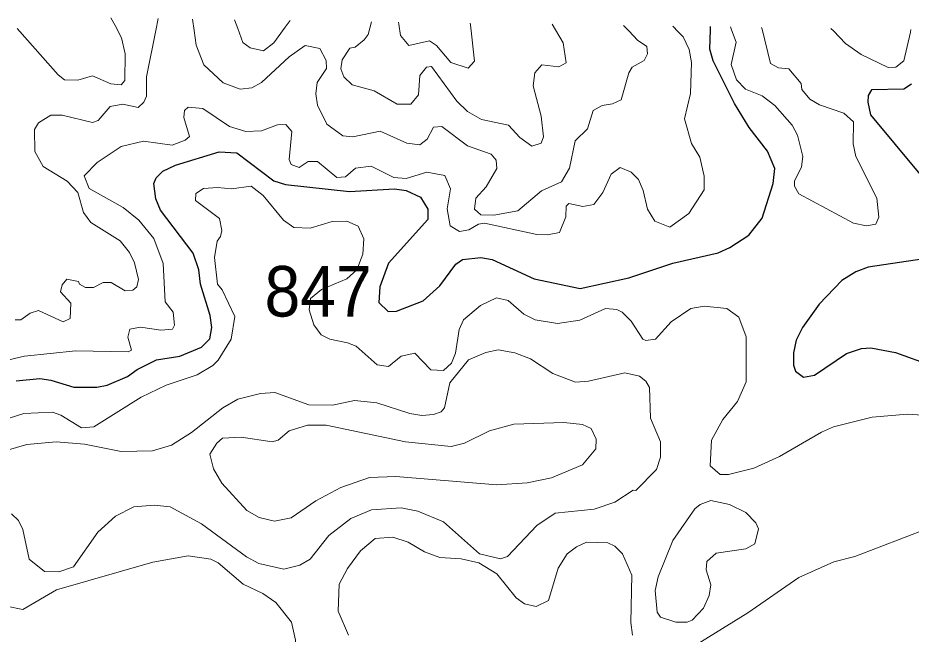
# Model space of a CAD drawing. Extents: x 763.2 to 816.8, y 7896.5 to 7952.7.
# Drawn here: x 776.64 to 779.468, y 7950.526 to 7952.476 of the extents above; entities that cross this region are included whole.
import ezdxf

# ---------------------------------------------------------------- set-up
doc = ezdxf.new("R2010")
doc.units = 0
doc.header["$LTSCALE"] = 0.064
doc.layers.add('1', color=7, linetype='Continuous', lineweight=25)
doc.layers.add('2', color=7, linetype='Continuous', lineweight=13)
doc.layers.add('21', color=7, linetype='Continuous')

msp = doc.modelspace()

# ---------------------------------------------------------------- linework, layer by layer
at = {"layer": '1'}
for points in [[(779.0306, 7951.9521), (779.0357, 7951.9992), (779.013, 7952.0542), (778.9548, 7952.1293), (778.9084, 7952.2044), (778.8406, 7952.34), (778.8305, 7952.3769), (778.8321, 7952.4377), (778.8324, 7952.448)], [(779.4684, 7952.2658), (779.4446, 7952.2499), (779.342, 7952.2482), (779.3318, 7952.2305), (779.3301, 7952.2092), (779.3387, 7952.1691), (779.5731, 7951.887)], [(776.6349, 7951.3277), (776.7095, 7951.3347), (776.7441, 7951.33), (776.8172, 7951.307), (776.8902, 7951.3071), (776.9223, 7951.3136), (776.9873, 7951.3412), (777.0175, 7951.3636), (777.0794, 7951.3936), (777.1524, 7951.4056), (777.2213, 7951.4336), (777.2475, 7951.4605), (777.2542, 7951.496), (777.2489, 7951.5338), (777.2182, 7951.6327), (777.2127, 7951.6784), (777.195, 7951.7309), (777.0917, 7951.8674), (777.0768, 7951.9036), (777.0703, 7951.9515), (777.0774, 7951.9691), (777.0992, 7951.9908), (777.1393, 7952.0102), (777.2776, 7952.0521), (777.3329, 7952.049), (777.4501, 7951.9604), (777.4873, 7951.9489), (777.6897, 7951.9267), (777.8328, 7951.9347), (777.8696, 7951.9294), (777.9144, 7951.9087), (777.9373, 7951.8701), (777.9375, 7951.8379), (777.8132, 7951.6997), (777.7863, 7951.6244), (777.7831, 7951.575), (777.8122, 7951.5471), (777.8388, 7951.5474), (777.9229, 7951.5808), (777.9762, 7951.6278), (778.0268, 7951.6963), (778.0479, 7951.7114), (778.1056, 7951.7177), (778.141, 7951.7113), (778.2749, 7951.6498), (778.4205, 7951.6193), (778.574, 7951.6532), (778.713, 7951.6995)], [(778.713, 7951.6995), (778.8567, 7951.7321), (778.8937, 7951.7487), (778.9536, 7951.7885), (778.9959, 7951.8422), (779.0306, 7951.9521)], [(779.5296, 7951.7165), (779.3316, 7951.6865), (779.2922, 7951.6717), (779.2479, 7951.6443), (779.1769, 7951.5703), (779.1234, 7951.4966), (779.1033, 7951.4565), (779.095, 7951.4163), (779.0952, 7951.377), (779.1018, 7951.358), (779.1265, 7951.3386), (779.1622, 7951.3457), (779.2627, 7951.4136), (779.3103, 7951.43), (779.34, 7951.4316), (779.4178, 7951.4168), (779.5354, 7951.3743)]]:
    msp.add_lwpolyline(points, dxfattribs=at)
at = {"layer": '2'}
for points in [[(776.9347, 7952.4757), (776.9478, 7952.4512), (776.9684, 7952.4126), (776.9799, 7952.3621), (776.9783, 7952.278), (776.9669, 7952.2635), (776.9343, 7952.2673), (776.8765, 7952.2928), (776.8296, 7952.2782), (776.7878, 7952.2799), (776.7676, 7952.2955), (776.6383, 7952.4426)], [(776.8938, 7952.151), (776.9327, 7952.1958), (776.9722, 7952.2025), (777.0211, 7952.1917), (777.039, 7952.2094), (777.0469, 7952.2283), (777.0475, 7952.2894), (777.0766, 7952.4354), (777.0842, 7952.4735)], [(777.1927, 7952.4719), (777.1978, 7952.4359), (777.2044, 7952.389), (777.2289, 7952.3276), (777.2898, 7952.2704), (777.344, 7952.2506), (777.3812, 7952.2548), (777.411, 7952.2714), (777.4992, 7952.3521), (777.5492, 7952.3881), (777.5955, 7952.3784), (777.6155, 7952.3413), (777.6175, 7952.3155), (777.588, 7952.2715), (777.5832, 7952.2349), (777.5881, 7952.1995), (777.6183, 7952.1393), (777.6691, 7952.1023), (777.7007, 7952.0991), (777.7868, 7952.117), (777.8716, 7952.0796), (777.9122, 7952.0745), (777.9354, 7952.0918), (777.9558, 7952.1297), (777.9826, 7952.1319), (778.0636, 7952.0709), (778.1383, 7952.0446), (778.1545, 7952.0255), (778.1564, 7951.9996), (778.1228, 7951.9409), (778.0895, 7951.9053), (778.0859, 7951.8708), (778.1055, 7951.8525), (778.1465, 7951.851), (778.2227, 7951.8656), (778.2979, 7951.9281), (778.3613, 7951.957), (778.3862, 7952.0007), (778.4045, 7952.0865), (778.4436, 7952.125), (778.4613, 7952.183), (778.4896, 7952.1987), (778.5224, 7952.2042), (778.5497, 7952.2168), (778.5744, 7952.3018), (778.5848, 7952.3196), (778.623, 7952.3412), (778.6331, 7952.3618), (778.6312, 7952.3849), (778.602, 7952.4048), (778.575, 7952.4334), (778.5575, 7952.452)], [(777.3257, 7952.47), (777.336, 7952.4422), (777.3525, 7952.3976), (777.3759, 7952.3804), (777.4173, 7952.3719), (777.45, 7952.3967), (777.4861, 7952.4459), (777.5019, 7952.4674)], [(778.3312, 7952.4553), (778.3661, 7952.3969), (778.3762, 7952.3331), (778.3521, 7952.321), (778.2991, 7952.3273), (778.2769, 7952.3018), (778.2717, 7952.2607), (778.2965, 7952.165), (778.3044, 7952.0995), (778.2962, 7952.0797), (778.2672, 7952.0695), (778.2294, 7952.097), (778.1927, 7952.1364), (778.1076, 7952.1538), (778.0639, 7952.1791), (778.0291, 7952.2127), (777.9491, 7952.3222), (777.9339, 7952.32), (777.9124, 7952.2936), (777.9084, 7952.2322), (777.8841, 7952.2025), (777.8408, 7952.2025), (777.7677, 7952.2448), (777.6987, 7952.2642), (777.672, 7952.2888), (777.6621, 7952.3141), (777.6668, 7952.3433), (777.6913, 7952.3796), (777.7077, 7952.3835), (777.7366, 7952.4059), (777.749, 7952.4235), (777.7597, 7952.4637)], [(778.7133, 7952.4497), (778.7307, 7952.4317), (778.7463, 7952.4156), (778.7654, 7952.3752), (778.7726, 7952.3348), (778.7695, 7952.2362), (778.75, 7952.156), (778.7729, 7952.0778), (778.7988, 7952.0352), (778.8122, 7951.9751), (778.8123, 7951.9321), (778.7641, 7951.8571), (778.7038, 7951.8135), (778.6562, 7951.833), (778.6332, 7951.8707), (778.6198, 7951.9298), (778.605, 7951.9641), (778.5816, 7951.9875), (778.5471, 7952.0022), (778.5177, 7951.9817), (778.4917, 7951.9233), (778.4628, 7951.8853), (778.4283, 7951.8789), (778.3841, 7951.8883), (778.3757, 7951.8804), (778.3749, 7951.8459), (778.3545, 7951.7966), (778.317, 7951.7888), (778.2827, 7951.7906), (778.1177, 7951.8263), (778.098, 7951.8227), (778.0677, 7951.8055), (778.0383, 7951.8002), (778.008, 7951.8178), (777.9988, 7951.8712), (778.01, 7951.9348), (777.992, 7951.9772), (777.9348, 7951.9872), (777.8689, 7951.9677), (777.8302, 7951.9709), (777.7583, 7952.0068), (777.7085, 7952.0007), (777.6777, 7951.9725), (777.6497, 7951.9708), (777.5889, 7952.0218), (777.5588, 7952.0217), (777.5309, 7952.0026), (777.5047, 7952.0122), (777.4994, 7952.0274), (777.5073, 7952.1165), (777.488, 7952.1382), (777.4623, 7952.1368), (777.4111, 7952.1183), (777.3622, 7952.1158), (777.3103, 7952.1321), (777.226, 7952.1889), (777.1797, 7952.1933), (777.1676, 7952.1826), (777.1657, 7952.1606), (777.1836, 7952.0999), (777.1697, 7952.0883), (777.1288, 7952.0728), (777.0374, 7952.0859), (776.9667, 7952.0684), (776.8907, 7952.0181), (776.8501, 7951.9755), (776.8656, 7951.9358), (776.9731, 7951.8753), (777.0234, 7951.8353), (777.0704, 7951.778), (777.0999, 7951.6991), (777.1065, 7951.5773), (777.1321, 7951.5441), (777.1359, 7951.5038), (777.1298, 7951.4906), (777.0926, 7951.4878), (777.0282, 7951.4974), (776.9948, 7951.4906), (776.988, 7951.4653), (776.9995, 7951.4246), (776.9897, 7951.4196), (776.8241, 7951.422), (776.6614, 7951.4052), (776.4929, 7951.3663)], [(777.845, 7952.4624), (777.846, 7952.4553), (777.8512, 7952.4199), (777.8777, 7952.3888), (777.9435, 7952.4033), (777.9657, 7952.388), (778.0104, 7952.3341), (778.0654, 7952.3164), (778.0858, 7952.339), (778.0728, 7952.4541), (778.0722, 7952.4591)], [(778.9943, 7952.4456), (778.9956, 7952.4404), (779.0229, 7952.3315), (779.0482, 7952.3179), (779.08, 7952.3141), (779.1194, 7952.2678), (779.1214, 7952.2487), (779.1471, 7952.2182), (779.1777, 7952.2008), (779.2541, 7952.174), (779.2851, 7952.147), (779.2839, 7952.0767), (779.2925, 7952.0371), (779.3593, 7951.9049), (779.3658, 7951.8456), (779.3563, 7951.8235), (779.3263, 7951.8182), (779.2857, 7951.8263), (779.1118, 7951.9185), (779.0984, 7951.9437), (779.0985, 7951.9589), (779.1209, 7952.0048), (779.1246, 7952.0372), (779.1081, 7952.105), (779.0914, 7952.1367), (779.0367, 7952.1984), (778.9957, 7952.2292), (778.9438, 7952.2503), (778.9146, 7952.2795), (778.8978, 7952.3281), (778.9142, 7952.399), (778.8994, 7952.4377), (778.8958, 7952.447)], [(779.4672, 7952.4386), (779.4653, 7952.43), (779.445, 7952.3397), (779.4192, 7952.3198), (779.3953, 7952.3192), (779.3093, 7952.36), (779.2594, 7952.395), (779.2215, 7952.4344), (779.2138, 7952.4424)], [(776.6923, 7952.1227), (776.7059, 7952.1438), (776.7444, 7952.1678), (776.7799, 7952.1676), (776.8762, 7952.1451), (776.8938, 7952.151)], [(776.6313, 7951.5206), (776.6493, 7951.5208), (776.6786, 7951.5415), (776.7052, 7951.5502), (776.7832, 7951.5144), (776.8061, 7951.525), (776.8073, 7951.5726), (776.7751, 7951.6094), (776.7804, 7951.6309), (776.795, 7951.6486), (776.8317, 7951.6415), (776.8356, 7951.6328), (776.8546, 7951.6225), (776.8795, 7951.6227), (776.9103, 7951.639), (776.9353, 7951.6387), (776.9799, 7951.6118), (777.0044, 7951.6143), (777.0162, 7951.6252), (777.0222, 7951.6477), (777.0089, 7951.701), (776.9938, 7951.7338), (776.9643, 7951.7707), (776.8714, 7951.8282), (776.8476, 7951.8597), (776.8299, 7951.9235), (776.7957, 7951.9593), (776.7205, 7952.0058), (776.6935, 7952.0529), (776.6923, 7952.1227)], [(777.6014, 7951.6165), (777.681, 7951.6501), (777.7128, 7951.6781), (777.7323, 7951.7286), (777.7353, 7951.7768), (777.7173, 7951.8162), (777.6816, 7951.8326), (777.635, 7951.831), (777.5658, 7951.8099), (777.5139, 7951.8128), (777.4805, 7951.8353), (777.417, 7951.9133), (777.3785, 7951.9429), (777.3161, 7951.9348), (777.2722, 7951.9395), (777.2282, 7951.9361), (777.2039, 7951.9197), (777.202, 7951.8977), (777.278, 7951.8407), (777.2853, 7951.8025), (777.282, 7951.7838), (777.2709, 7951.7696), (777.2627, 7951.7176), (777.2725, 7951.6331), (777.2871, 7951.615), (777.3264, 7951.5312), (777.3154, 7951.459), (777.2745, 7951.3929), (777.2571, 7951.3756), (777.2077, 7951.3461), (777.1097, 7951.3135), (777.0302, 7951.2754), (776.881, 7951.1823), (776.8415, 7951.1791), (776.7756, 7951.2191), (776.7499, 7951.228), (776.6588, 7951.2245), (776.568, 7951.1953)], [(777.6278, 7951.4592), (777.6, 7951.4731), (777.5769, 7951.5044), (777.5624, 7951.5522), (777.5668, 7951.5877), (777.6014, 7951.6165)], [(779.5037, 7951.2186), (779.4565, 7951.2214), (779.3438, 7951.212), (779.2218, 7951.1816), (779.1836, 7951.1654), (779.051, 7951.0877), (778.97, 7951.0506), (778.8893, 7951.0311), (778.8634, 7951.0311), (778.8318, 7951.0582), (778.8354, 7951.1399), (778.8717, 7951.2046), (778.9182, 7951.2623), (778.9451, 7951.3244), (778.9453, 7951.4663), (778.922, 7951.5286), (778.8841, 7951.5566), (778.813, 7951.5633), (778.7702, 7951.5566), (778.708, 7951.5142), (778.6586, 7951.4596), (778.6283, 7951.4549), (778.6179, 7951.459), (778.5817, 7951.5161), (778.5525, 7951.5451), (778.5362, 7951.5532), (778.5003, 7951.5565), (778.4185, 7951.5192), (778.348, 7951.5084), (778.2778, 7951.52), (778.2419, 7951.5383), (778.1925, 7951.581), (778.155, 7951.5896), (778.1044, 7951.5657), (778.051, 7951.52), (778.0366, 7951.4893), (778.0259, 7951.4149), (778.0128, 7951.3833), (777.9879, 7951.3599), (777.9476, 7951.3617), (777.8969, 7951.4152), (777.8531, 7951.4055), (777.8131, 7951.3729), (777.777, 7951.3776), (777.7111, 7951.4367), (777.6834, 7951.4473), (777.6278, 7951.4592)], [(776.6203, 7950.9069), (776.6422, 7950.8852), (776.6559, 7950.8574), (776.6758, 7950.7634), (776.7244, 7950.7237), (776.7703, 7950.7236), (776.8159, 7950.739), (776.8932, 7950.8489), (776.949, 7950.8996), (777.0072, 7950.9286), (777.0719, 7950.9339), (777.1222, 7950.929), (777.2214, 7950.8747), (777.3635, 7950.7708), (777.4029, 7950.7497), (777.4817, 7950.732), (777.5324, 7950.7444), (777.5653, 7950.7634), (777.6243, 7950.8385), (777.6936, 7950.8914), (777.7594, 7950.9195), (777.8532, 7950.9255), (777.9064, 7950.9152), (777.9879, 7950.8809), (778.1018, 7950.7798), (778.1676, 7950.7646), (778.1896, 7950.7718), (778.2832, 7950.8696), (778.3404, 7950.9088), (778.4638, 7950.9209), (778.5296, 7950.9438), (778.5878, 7950.9812), (778.5957, 7950.9805), (778.6618, 7951.047), (778.6739, 7951.0858), (778.6742, 7951.1341), (778.6426, 7951.209), (778.6393, 7951.3063), (778.6274, 7951.3258), (778.6078, 7951.3417), (778.5619, 7951.3528), (778.4459, 7951.3264), (778.4056, 7951.3235), (778.3338, 7951.3507), (778.2624, 7951.3967), (778.2134, 7951.4156), (778.1603, 7951.4252), (778.1214, 7951.4167), (778.0662, 7951.3939), (778.0071, 7951.321), (777.9905, 7951.2419), (777.9799, 7951.2298), (777.9554, 7951.221), (777.9183, 7951.2182), (777.8811, 7951.2243), (777.7769, 7951.2576), (777.7054, 7951.2655), (777.6363, 7951.2508), (777.5612, 7951.2511), (777.453, 7951.29), (777.408, 7951.2874), (777.3368, 7951.2691), (777.2891, 7951.2419), (777.1897, 7951.1638), (777.1268, 7951.1234), (777.0663, 7951.1063), (776.9668, 7951.1033), (776.8508, 7951.1265), (776.7613, 7951.1343), (776.6686, 7951.1259), (776.5618, 7951.0949)], [(778.7016, 7950.4392), (778.9503, 7950.5937), (779.1125, 7950.705), (779.2232, 7950.7547), (779.2895, 7950.7715), (779.5978, 7950.8895)], [(777.687, 7950.5227), (777.6539, 7950.5988), (777.6571, 7950.684), (777.6833, 7950.7334), (777.7244, 7950.7892), (777.7706, 7950.8285), (777.8273, 7950.8332), (777.8758, 7950.8168), (777.9275, 7950.7862), (777.9761, 7950.7684), (778.0438, 7950.7644), (778.099, 7950.7514), (778.1565, 7950.7169), (778.2179, 7950.641), (778.244, 7950.6218), (778.2808, 7950.6136), (778.3193, 7950.6322), (778.3505, 7950.7344), (778.379, 7950.7799), (778.4081, 7950.8024), (778.4402, 7950.8168), (778.5074, 7950.815), (778.5296, 7950.8039), (778.5538, 7950.7796), (778.5832, 7950.7125), (778.5806, 7950.5631), (778.5857, 7950.5226)], [(776.6042, 7950.6149), (776.656, 7950.6037), (776.7627, 7950.6663), (777.0676, 7950.7532), (777.1795, 7950.7741), (777.251, 7950.7628), (777.274, 7950.7514), (777.353, 7950.6841), (777.4153, 7950.6544), (777.4567, 7950.6263), (777.5058, 7950.5634), (777.5187, 7950.5073), (777.5171, 7950.4745), (777.4999, 7950.4428), (777.4727, 7950.4112), (777.4407, 7950.3929), (777.3971, 7950.3837), (777.2365, 7950.3899), (777.0654, 7950.408), (776.9412, 7950.3968), (776.8818, 7950.3785), (776.7894, 7950.287), (776.647, 7950.2062), (776.6244, 7950.1856)]]:
    msp.add_lwpolyline(points, dxfattribs=at)
for points in [[(777.2858, 7951.0031), (777.2593, 7951.0489), (777.2477, 7951.0955), (777.2703, 7951.1305), (777.2878, 7951.1458), (777.347, 7951.149), (777.4453, 7951.1345), (777.4636, 7951.1399), (777.4993, 7951.1688), (777.5574, 7951.187), (777.6165, 7951.1867), (777.8671, 7951.1341), (778.0121, 7951.1196), (778.0544, 7951.1301), (778.1333, 7951.1692), (778.2102, 7951.19), (778.3685, 7951.1951), (778.4271, 7951.1887), (778.455, 7951.1766), (778.4704, 7951.1428), (778.4701, 7951.1117), (778.4279, 7951.0611), (778.3291, 7951.021), (778.2525, 7951.0049), (778.1566, 7950.9979), (777.8361, 7951.0242), (777.7531, 7951.0213), (777.662, 7950.9897), (777.5837, 7950.9473), (777.505, 7950.8934), (777.4522, 7950.8831), (777.4043, 7950.8953), (777.365, 7950.9174)], [(778.9848, 7950.8588), (778.9765, 7950.8781), (778.9442, 7950.9103), (778.8923, 7950.9362), (778.8333, 7950.9486), (778.7999, 7950.9357), (778.7828, 7950.922), (778.7137, 7950.8221), (778.6671, 7950.7072), (778.6579, 7950.6643), (778.6642, 7950.595), (778.6742, 7950.5794), (778.7229, 7950.5641), (778.7582, 7950.5641), (778.7742, 7950.5704), (778.8102, 7950.6079), (778.8287, 7950.6479), (778.8335, 7950.6822), (778.8191, 7950.7295), (778.8211, 7950.7562), (778.8509, 7950.7825), (778.9443, 7950.7962), (778.9725, 7950.812)]]:
    msp.add_lwpolyline(points, close=True, dxfattribs=at)

# ---------------------------------------------------------------- texts
at = {"layer": '21', "width": 0.95}
msp.add_text('847', height=0.16, dxfattribs=at).set_placement((777.421, 7951.5308))

doc.saveas('drawing.dxf')
